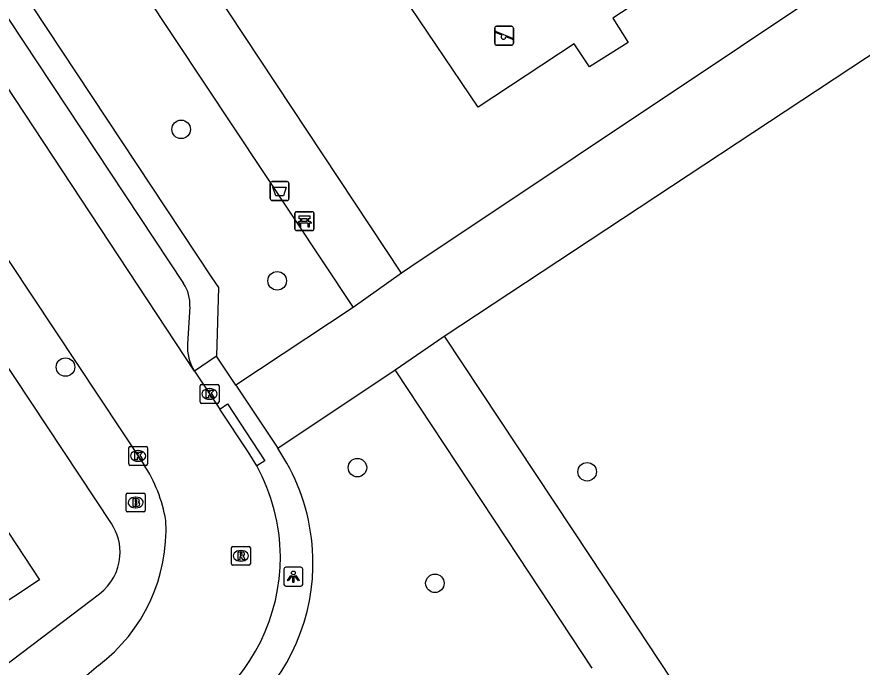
# Model space of a CAD drawing. Extents: x 160037 to 160839, y 385326 to 386441.
# Drawn here: x 160556.29 to 160600.98, y 385744.15 to 385778.55 of the extents above; entities that cross this region are included whole.
import ezdxf

# ---------------------------------------------------------------- set-up
doc = ezdxf.new("R2010")
doc.units = 0
for name, color, linetype in [('IMGEO_Afvalbak', 7, 'Continuous'), ('IMGEO_Bank', 7, 'Continuous'), ('IMGEO_Boom', 7, 'Continuous'), ('IMGEO_Brandkraan', 7, 'Continuous'), ('IMGEO_Groenvoorziening', 7, 'Continuous'), ('IMGEO_Kolk', 7, 'Continuous'), ('IMGEO_Lichtpunt', 7, 'Continuous'), ('IMGEO_Pand', 7, 'Continuous'), ('IMGEO_Rijbaan_lokaal_open', 7, 'Continuous'), ('IMGEO_Rioolput', 7, 'Continuous'), ('IMGEO_Speelvoorziening', 7, 'Continuous'), ('IMGEO_Voetpad_open', 7, 'Continuous')]:
    doc.layers.add(name, color=color, linetype=linetype)

msp = doc.modelspace()

# ---------------------------------------------------------------- linework, layer by layer
at = {"layer": 'IMGEO_Afvalbak'}
for p, q in [((160569.778, 385769.835), (160570.568, 385769.835)), ((160570.568, 385769.835), (160569.778, 385769.835)), ((160569.678, 385768.935), (160569.678, 385769.735)), ((160569.678, 385769.735), (160569.678, 385768.935)), ((160570.668, 385769.735), (160570.668, 385768.935)), ((160570.668, 385768.935), (160570.668, 385769.735)), ((160570.568, 385768.835), (160569.778, 385768.835)), ((160569.778, 385768.835), (160570.568, 385768.835))]:
    msp.add_line(p, q, dxfattribs=at)
msp.add_lwpolyline([(160569.821, 385769.549), (160570.525, 385769.549), (160570.376, 385769.079), (160569.97, 385769.079), (160569.821, 385769.549)], dxfattribs=at)
for centre, start, end in [((160569.778, 385769.735), 90, 180), ((160569.778, 385769.735), 90, 180), ((160570.568, 385769.735), 0, 90), ((160570.568, 385769.735), 360, 90), ((160569.778, 385768.935), 180, 270), ((160569.778, 385768.935), 180, 270), ((160570.568, 385768.935), 270, 0), ((160570.568, 385768.935), 270, 0)]:
    msp.add_arc(centre, 0.1, start, end, dxfattribs=at)
at = {"layer": 'IMGEO_Bank'}
for p, q in [((160570.987, 385767.317), (160570.987, 385768.158)), ((160570.987, 385768.158), (160570.987, 385767.317)), ((160571.062, 385768.242), (160571.903, 385768.242)), ((160571.903, 385768.242), (160571.062, 385768.242)), ((160571.987, 385768.167), (160571.987, 385767.326)), ((160571.987, 385767.326), (160571.987, 385768.167)), ((160571.684, 385767.64), (160571.291, 385767.64)), ((160571.296, 385767.748), (160571.296, 385767.854)), ((160571.34, 385767.854), (160571.34, 385767.748)), ((160571.628, 385767.86), (160571.346, 385767.86)), ((160571.346, 385767.742), (160571.628, 385767.742)), ((160571.634, 385767.748), (160571.634, 385767.854)), ((160571.678, 385767.854), (160571.678, 385767.748)), ((160571.912, 385767.242), (160571.071, 385767.242)), ((160571.071, 385767.242), (160571.912, 385767.242))]:
    msp.add_line(p, q, dxfattribs=at)
for points in [[(160571.234, 385767.64), (160571.092, 385767.64), (160571.204, 385767.742), (160571.29, 385767.742)], [(160571.29, 385767.86), (160571.204, 385767.86), (160571.204, 385768.021), (160571.767, 385768.021), (160571.767, 385767.86), (160571.684, 385767.86)], [(160571.284, 385767.633), (160571.284, 385767.426), (160571.241, 385767.426), (160571.241, 385767.633)], [(160571.684, 385767.742), (160571.767, 385767.742), (160571.879, 385767.64), (160571.74, 385767.64)], [(160571.734, 385767.633), (160571.734, 385767.426), (160571.69, 385767.426), (160571.69, 385767.633)]]:
    msp.add_lwpolyline(points, dxfattribs=at)
for centre, radius, start, end in [((160571.065, 385768.164), 0.0779, 92.4484, 184.2845), ((160571.065, 385768.164), 0.0779, 92.4484, 184.2845), ((160571.909, 385768.164), 0.0779, 2.4484, 94.2845), ((160571.909, 385768.164), 0.0779, 2.4484, 94.2845), ((160571.234, 385767.633), 0.00671, 2.8957, 87.1043), ((160571.291, 385767.633), 0.00671, 92.8957, 177.1043), ((160571.289, 385767.853), 0.00671, 2.8957, 87.1043), ((160571.289, 385767.749), 0.00671, 272.8957, 357.1043), ((160571.346, 385767.853), 0.00671, 92.8957, 177.1043), ((160571.346, 385767.749), 0.00671, 182.8957, 267.1043), ((160571.628, 385767.853), 0.00671, 2.8957, 87.1043), ((160571.628, 385767.749), 0.00671, 272.8957, 357.1043), ((160571.685, 385767.853), 0.00671, 92.8957, 177.1043), ((160571.685, 385767.749), 0.00671, 182.8957, 267.1043), ((160571.683, 385767.633), 0.00671, 2.8957, 87.1043), ((160571.74, 385767.633), 0.00671, 92.8957, 177.1043), ((160571.065, 385767.32), 0.0779, 182.4484, 274.2845), ((160571.065, 385767.32), 0.0779, 182.4484, 274.2845), ((160571.909, 385767.32), 0.0779, 272.4484, 4.2845), ((160571.909, 385767.32), 0.0779, 272.4484, 4.2845)]:
    msp.add_arc(centre, radius, start, end, dxfattribs=at)
at = {"layer": 'IMGEO_Boom'}
for centre in [(160564.97, 385772.6), (160570.048, 385764.585), (160558.854, 385760.022), (160574.292, 385754.7), (160586.438, 385754.483), (160578.388, 385748.581)]:
    msp.add_circle(centre, 0.489, dxfattribs=at)
at = {"layer": 'IMGEO_Brandkraan'}
for p, q in [((160562.139, 385753.356), (160562.991, 385753.356)), ((160562.064, 385752.43), (160562.064, 385753.282)), ((160562.552, 385753.136), (160562.577, 385753.136)), ((160563.065, 385753.282), (160563.065, 385752.43)), ((160562.575, 385752.576), (160562.55, 385752.576)), ((160562.991, 385752.356), (160562.139, 385752.356))]:
    msp.add_line(p, q, dxfattribs=at)
for points in [[(160562.139, 385753.356), (160562.991, 385753.356)], [(160562.064, 385752.43), (160562.064, 385753.282)], [(160562.412, 385753.056), (160562.412, 385752.656), (160562.625, 385752.656)], [(160562.643, 385753.056), (160562.412, 385753.056)], [(160562.591, 385752.975), (160562.537, 385752.975), (160562.537, 385752.899)], [(160562.537, 385752.899), (160562.59, 385752.899)], [(160563.065, 385753.282), (160563.065, 385752.43)], [(160562.599, 385752.823), (160562.537, 385752.823), (160562.537, 385752.742)], [(160562.537, 385752.742), (160562.599, 385752.742)], [(160562.991, 385752.356), (160562.139, 385752.356)]]:
    msp.add_lwpolyline(points, dxfattribs=at)
for centre, radius, start, end in [((160562.141, 385753.28), 0.0765, 91.552, 178.448), ((160562.141, 385753.28), 0.0765, 91.552, 178.448), ((160562.989, 385753.28), 0.0765, 1.552, 88.448), ((160562.989, 385753.28), 0.0765, 1.552, 88.448), ((160562.592, 385752.937), 0.0379, 267.8285, 90.9355), ((160562.647, 385752.911), 0.145, 59.4692, 91.5367), ((160562.672, 385752.958), 0.0922, 285.5137, 58.1501), ((160562.677, 385752.766), 0.105, 301.3115, 78.989), ((160562.141, 385752.432), 0.0765, 181.552, 268.448), ((160562.141, 385752.432), 0.0765, 181.552, 268.448), ((160562.6, 385752.782), 0.0404, 269.8759, 90.5077), ((160562.631, 385752.907), 0.251, 268.6676, 293.5347), ((160562.989, 385752.432), 0.0765, 271.552, 358.448), ((160562.989, 385752.432), 0.0765, 271.552, 358.448)]:
    msp.add_arc(centre, radius, start, end, dxfattribs=at)
for centre, major_axis, ratio, start_param, end_param in [((160562.551, 385752.856), (-0.387, 0.002), 0.722429, 4.712389, 7.853982), ((160562.576, 385752.856), (-0.39, 0.002), 0.717154, 1.570796, 4.712389)]:
    msp.add_ellipse(centre, major_axis=major_axis, ratio=ratio, start_param=start_param, end_param=end_param, dxfattribs=at)
at = {"layer": 'IMGEO_Groenvoorziening'}
msp.add_lwpolyline([(160587.37, 385792.596), (160594, 385782.552), (160587.796, 385778.481), (160588.599, 385777.199), (160586.557, 385775.913), (160585.757, 385777.13), (160580.681, 385773.772), (160573.96, 385783.745), (160587.37, 385792.596)], dxfattribs=at)
at = {"layer": 'IMGEO_Kolk'}
for p, q in [((160566.047, 385759.101), (160566.899, 385759.101)), ((160565.972, 385758.175), (160565.972, 385759.027)), ((160566.46, 385758.881), (160566.485, 385758.881)), ((160566.973, 385759.027), (160566.973, 385758.175)), ((160566.483, 385758.321), (160566.458, 385758.321)), ((160566.899, 385758.101), (160566.047, 385758.101)), ((160562.195, 385754.894), (160562.195, 385755.746)), ((160562.27, 385755.82), (160563.122, 385755.82)), ((160562.683, 385755.6), (160562.708, 385755.6)), ((160563.196, 385755.746), (160563.196, 385754.894)), ((160563.122, 385754.82), (160562.27, 385754.82)), ((160562.706, 385755.04), (160562.681, 385755.04))]:
    msp.add_line(p, q, dxfattribs=at)
for points in [[(160566.047, 385759.101), (160566.899, 385759.101)], [(160565.972, 385758.175), (160565.972, 385759.027)], [(160566.293, 385758.801), (160566.416, 385758.801), (160566.416, 385758.65), (160566.546, 385758.801), (160566.71, 385758.801), (160566.564, 385758.65), (160566.717, 385758.401), (160566.565, 385758.401), (160566.48, 385758.565), (160566.416, 385758.498), (160566.416, 385758.401), (160566.293, 385758.401), (160566.293, 385758.801)], [(160566.973, 385759.027), (160566.973, 385758.175)], [(160566.899, 385758.101), (160566.047, 385758.101)], [(160562.195, 385754.894), (160562.195, 385755.746)], [(160562.27, 385755.82), (160563.122, 385755.82)], [(160563.196, 385755.746), (160563.196, 385754.894)], [(160562.516, 385755.52), (160562.639, 385755.52), (160562.639, 385755.369), (160562.769, 385755.52), (160562.933, 385755.52), (160562.787, 385755.369), (160562.94, 385755.12), (160562.788, 385755.12), (160562.703, 385755.284), (160562.639, 385755.217), (160562.639, 385755.12), (160562.516, 385755.12), (160562.516, 385755.52)], [(160563.122, 385754.82), (160562.27, 385754.82)]]:
    msp.add_lwpolyline(points, dxfattribs=at)
for centre, start, end in [((160566.049, 385759.025), 91.552, 178.448), ((160566.049, 385759.025), 91.552, 178.448), ((160566.897, 385759.025), 1.552, 88.448), ((160566.897, 385759.025), 1.552, 88.448), ((160566.049, 385758.177), 181.552, 268.448), ((160566.049, 385758.177), 181.552, 268.448), ((160566.897, 385758.177), 271.552, 358.448), ((160566.897, 385758.177), 271.552, 358.448), ((160562.272, 385755.744), 91.552, 178.448), ((160562.272, 385755.744), 91.552, 178.448), ((160563.12, 385755.744), 1.552, 88.448), ((160563.12, 385755.744), 1.552, 88.448), ((160562.272, 385754.896), 181.552, 268.448), ((160562.272, 385754.896), 181.552, 268.448), ((160563.12, 385754.896), 271.552, 358.448), ((160563.12, 385754.896), 271.552, 358.448)]:
    msp.add_arc(centre, 0.0765, start, end, dxfattribs=at)
for centre, major_axis, ratio, start_param, end_param in [((160566.459, 385758.601), (-0.387, 0.002), 0.722429, 4.712389, 7.853982), ((160566.484, 385758.601), (-0.39, 0.002), 0.717154, 1.570796, 4.712389), ((160562.682, 385755.32), (-0.387, 0.002), 0.722429, 4.712389, 7.853982), ((160562.707, 385755.32), (-0.39, 0.002), 0.717154, 1.570796, 4.712389)]:
    msp.add_ellipse(centre, major_axis=major_axis, ratio=ratio, start_param=start_param, end_param=end_param, dxfattribs=at)
at = {"layer": 'IMGEO_Lichtpunt'}
for p, q in [((160570.404, 385749.332), (160570.404, 385748.525)), ((160570.404, 385749.332), (160570.404, 385748.525)), ((160571.306, 385749.427), (160570.498, 385749.427)), ((160571.306, 385749.427), (160570.498, 385749.427)), ((160571.4, 385748.525), (160571.4, 385749.332)), ((160571.4, 385748.525), (160571.4, 385749.332)), ((160570.498, 385748.431), (160571.306, 385748.431)), ((160570.498, 385748.431), (160571.306, 385748.431))]:
    msp.add_line(p, q, dxfattribs=at)
for points in [[(160570.778, 385748.996), (160570.817, 385748.968), (160570.629, 385748.706), (160570.591, 385748.733), (160570.778, 385748.996)], [(160570.88, 385748.948), (160570.927, 385748.948), (160570.927, 385748.626), (160570.88, 385748.626), (160570.88, 385748.948)], [(160570.99, 385748.968), (160571.028, 385748.995), (160571.215, 385748.733), (160571.176, 385748.705), (160570.99, 385748.968)]]:
    msp.add_lwpolyline(points, dxfattribs=at)
msp.add_circle((160570.903, 385749.13), 0.0994, dxfattribs=at)
for centre, start, end in [((160570.498, 385749.332), 90, 180), ((160570.498, 385749.332), 90, 180), ((160571.306, 385749.332), 0, 90), ((160571.306, 385749.332), 0, 90), ((160570.498, 385748.525), 180, 270), ((160570.498, 385748.525), 180, 270), ((160571.306, 385748.525), 270, 0), ((160571.306, 385748.525), 270, 360)]:
    msp.add_arc(centre, 0.0946, start, end, dxfattribs=at)
at = {"layer": 'IMGEO_Pand'}
msp.add_lwpolyline([(160554.184, 385753.755), (160556.667, 385750), (160557.485, 385748.763), (160550.573, 385744.201), (160547.282, 385749.19)], dxfattribs=at)
at = {"layer": 'IMGEO_Rijbaan_lokaal_open'}
for points in [[(160565.681, 385759.8), (160552.678, 385779.524), (160539.145, 385799.759)], [(160534.997, 385796.993), (160544.084, 385783.38), (160562.997, 385754.867)], [(160565.681, 385759.8), (160566.447, 385758.638), (160567.008, 385757.798)], [(160568.972, 385754.79), (160568.52, 385755.536), (160567.008, 385757.798)], [(160560.591, 385744.234), (160559.986, 385743.699), (160547.963, 385734.592)]]:
    msp.add_lwpolyline(points, dxfattribs=at)
for centre, radius, start, end in [((160556.686, 385750.687), 7.569, 9.3027, 33.516), ((160560.131, 385749.939), 10.084, 0.3438, 28.7509), ((160555.156, 385751.424), 9.014, 307.0868, 3.0954), ((160560.172, 385749.953), 10.043, 307.1719, 0.2688)]:
    msp.add_arc(centre, radius, start, end, dxfattribs=at)
at = {"layer": 'IMGEO_Rioolput'}
for p, q in [((160567.628, 385749.61), (160567.628, 385750.462)), ((160567.703, 385750.536), (160568.555, 385750.536)), ((160568.116, 385750.316), (160568.141, 385750.316)), ((160568.629, 385750.462), (160568.629, 385749.61)), ((160568.139, 385749.756), (160568.114, 385749.756)), ((160568.555, 385749.536), (160567.703, 385749.536))]:
    msp.add_line(p, q, dxfattribs=at)
for points in [[(160567.628, 385749.61), (160567.628, 385750.462)], [(160567.703, 385750.536), (160568.555, 385750.536)], [(160568.217, 385750.234), (160567.965, 385750.236), (160567.965, 385749.836)], [(160568.629, 385750.462), (160568.629, 385749.61)], [(160567.965, 385749.836), (160568.089, 385749.836), (160568.089, 385749.998), (160568.1, 385749.998)], [(160568.143, 385750.155), (160568.089, 385750.155), (160568.089, 385750.074)], [(160568.089, 385750.074), (160568.141, 385750.074)], [(160568.147, 385749.969), (160568.218, 385749.836), (160568.358, 385749.836), (160568.293, 385749.962)], [(160568.555, 385749.536), (160567.703, 385749.536)]]:
    msp.add_lwpolyline(points, dxfattribs=at)
for centre, radius, start, end in [((160567.705, 385750.46), 0.0765, 91.552, 178.448), ((160567.705, 385750.46), 0.0765, 91.552, 178.448), ((160568.216, 385750.124), 0.109, 350.3612, 89.416), ((160568.553, 385750.46), 0.0765, 1.552, 88.448), ((160568.553, 385750.46), 0.0765, 1.552, 88.448), ((160568.099, 385749.945), 0.0533, 26.0293, 88.6989), ((160568.125, 385750.263), 0.19, 274.7715, 282.9687), ((160568.149, 385750.059), 0.0964, 77.0061, 93.1865), ((160568.163, 385750.116), 0.0378, 276.6634, 79.6772), ((160568.214, 385750.124), 0.112, 277.5842, 350.9817), ((160568.198, 385749.909), 0.108, 29.5134, 73.7905), ((160567.705, 385749.612), 0.0765, 181.552, 268.448), ((160567.705, 385749.612), 0.0765, 181.552, 268.448), ((160568.553, 385749.612), 0.0765, 271.552, 358.448), ((160568.553, 385749.612), 0.0765, 271.552, 358.448)]:
    msp.add_arc(centre, radius, start, end, dxfattribs=at)
for centre, major_axis, ratio, start_param, end_param in [((160568.115, 385750.036), (-0.387, 0.002), 0.722429, 4.712389, 7.853982), ((160568.14, 385750.036), (-0.39, 0.002), 0.717154, 1.570796, 4.712389)]:
    msp.add_ellipse(centre, major_axis=major_axis, ratio=ratio, start_param=start_param, end_param=end_param, dxfattribs=at)
at = {"layer": 'IMGEO_Speelvoorziening'}
for p, q in [((160581.551, 385777.153), (160581.551, 385777.953)), ((160581.551, 385777.953), (160581.551, 385777.153)), ((160581.651, 385778.053), (160582.441, 385778.053)), ((160582.441, 385778.053), (160581.651, 385778.053)), ((160582.541, 385777.953), (160582.541, 385777.153)), ((160582.541, 385777.153), (160582.541, 385777.953)), ((160581.934, 385777.581), (160581.595, 385777.718)), ((160581.62, 385777.778), (160582.496, 385777.425)), ((160582.472, 385777.365), (160582.132, 385777.502)), ((160582.441, 385777.053), (160581.651, 385777.053)), ((160581.651, 385777.053), (160582.441, 385777.053))]:
    msp.add_line(p, q, dxfattribs=at)
for centre, radius, start, end in [((160581.651, 385777.953), 0.1, 90, 180), ((160581.651, 385777.953), 0.1, 90, 180), ((160582.441, 385777.953), 0.1, 0, 90), ((160582.441, 385777.953), 0.1, 360, 90), ((160581.608, 385777.748), 0.0327, 68.078, 248.078), ((160582.013, 385777.491), 0.12, 130.9928, 5.1632), ((160582.484, 385777.395), 0.0327, 248.078, 68.078), ((160581.651, 385777.153), 0.1, 180, 270), ((160581.651, 385777.153), 0.1, 180, 270), ((160582.441, 385777.153), 0.1, 270, 0), ((160582.441, 385777.153), 0.1, 270, 0)]:
    msp.add_arc(centre, radius, start, end, dxfattribs=at)
at = {"layer": 'IMGEO_Voetpad_open'}
for points in [[(160561.283, 385751.75), (160521.992, 385811.109)], [(160538.09, 385805.279), (160565.101, 385764.447)], [(160550.339, 385798.911), (160574.071, 385763.167)], [(160545.925, 385796.001), (160566.596, 385764.751), (160566.941, 385764.23), (160566.841, 385760.591)], [(160576.624, 385764.989), (160563.335, 385785.103), (160558.205, 385792.74), (160557.366, 385793.949)], [(160603.236, 385782.792), (160577.108, 385765.334), (160576.624, 385764.989)], [(160578.877, 385761.661), (160603.801, 385778.112)], [(160576.624, 385764.989), (160574.071, 385763.167)], [(160565.429, 385763.218), (160565.305, 385761.248)], [(160574.071, 385763.167), (160567.857, 385759.07)], [(160576.284, 385759.875), (160578.877, 385761.661)], [(160578.877, 385761.661), (160586.589, 385750), (160608.557, 385716.72), (160610.848, 385713.211)], [(160566.841, 385760.591), (160565.681, 385759.8)], [(160567.857, 385759.07), (160566.841, 385760.591)], [(160570.088, 385755.733), (160576.284, 385759.875)], [(160586.703, 385744.094), (160582.804, 385750), (160576.284, 385759.875)], [(160567.857, 385759.07), (160570.088, 385755.733)], [(160567.008, 385757.798), (160567.427, 385758.069), (160569.393, 385755.062), (160568.972, 385754.79)], [(160570.555, 385754.942), (160570.088, 385755.733)], [(160542.238, 385734.055), (160560.655, 385748.033)]]:
    msp.add_lwpolyline(points, dxfattribs=at)
for centre, radius, start, end in [((160563.426, 385763.342), 2.007, 356.4657, 33.4204), ((160567.676, 385761.091), 2.377, 176.2112, 212.9016), ((160561.163, 385749.649), 10.78, 1.8644, 29.4038), ((160558.948, 385750.215), 2.794, 355.5846, 33.3183), ((160558.98, 385750.231), 2.764, 307.3083, 355.1977), ((160561.209, 385749.671), 10.734, 311.7881, 1.755)]:
    msp.add_arc(centre, radius, start, end, dxfattribs=at)

doc.saveas('drawing.dxf')
